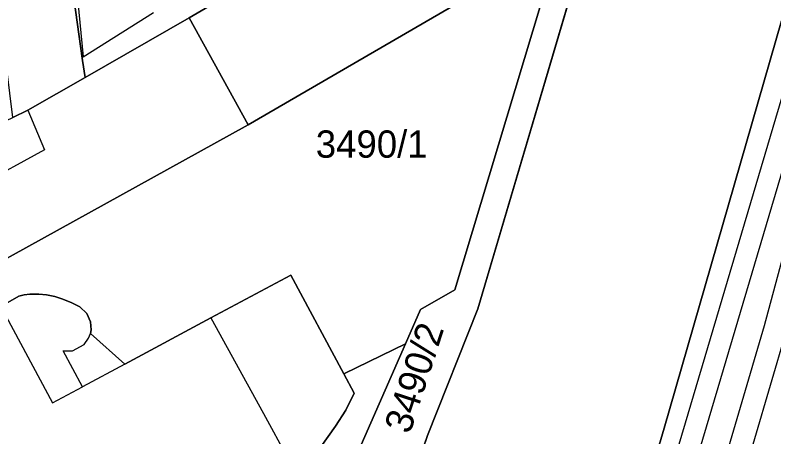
# Model space of a CAD drawing. Extents: x -264070 to -262271, y -1238894 to -1238141.
# Drawn here: x -262969 to -262913.5, y -1238330.2 to -1238299.3 of the extents above; entities that cross this region are included whole.
import ezdxf

# ---------------------------------------------------------------- set-up
doc = ezdxf.new("R2010")
doc.units = 0
for name, color, linetype in [('body_kn', 7, 'Continuous'), ('kladpar_druhypozemkov', 7, 'Continuous'), ('kladpar_hranice', 7, 'Continuous'), ('kladpar_parcelnecisla', 7, 'Continuous'), ('kladpar_plochy', 7, 'Continuous'), ('tarchy_linie', 7, 'Continuous'), ('zappar_hrandruhpozemk', 7, 'Continuous')]:
    doc.layers.add(name, color=color, linetype=linetype)

msp = doc.modelspace()

# ---------------------------------------------------------------- linework, layer by layer
at = {"layer": 'body_kn'}
for p, q in [((-262956.28, -1238299.54), (-262956.28, -1238299.54)), ((-262956.28, -1238299.54), (-262956.28, -1238299.54)), ((-262964.04, -1238302.41), (-262964.04, -1238302.41)), ((-262964.09, -1238302.68), (-262964.09, -1238302.68)), ((-262963.91, -1238303.91), (-262963.91, -1238303.91)), ((-262968.09, -1238306.3), (-262968.09, -1238306.3)), ((-262968.09, -1238306.3), (-262968.09, -1238306.3)), ((-262951.96, -1238307.39), (-262951.96, -1238307.39)), ((-262966.88, -1238309.21), (-262966.88, -1238309.21)), ((-262948.86, -1238318.38), (-262948.86, -1238318.38)), ((-262968.37, -1238319.82), (-262968.37, -1238319.82)), ((-262967.94, -1238319.79), (-262967.94, -1238319.79)), ((-262967.3, -1238319.78), (-262967.3, -1238319.78)), ((-262966.72, -1238319.84), (-262966.72, -1238319.84)), ((-262936.85, -1238319.47), (-262936.85, -1238319.47)), ((-262968.75, -1238319.94), (-262968.75, -1238319.94)), ((-262966.12, -1238319.96), (-262966.12, -1238319.96)), ((-262965.61, -1238320.12), (-262965.61, -1238320.12)), ((-262964.93, -1238320.38), (-262964.93, -1238320.38)), ((-262964.28, -1238320.71), (-262964.28, -1238320.71)), ((-262939.36, -1238320.91), (-262939.36, -1238320.91)), ((-262935.17, -1238320.85), (-262935.17, -1238320.85)), ((-262963.77, -1238321.19), (-262963.77, -1238321.19)), ((-262954.7, -1238321.52), (-262954.7, -1238321.52)), ((-262954.7, -1238321.52), (-262954.7, -1238321.52)), ((-262963.51, -1238321.8), (-262963.51, -1238321.8)), ((-262963.47, -1238322.4), (-262963.47, -1238322.4)), ((-262914.22, -1238322.11), (-262914.22, -1238322.11)), ((-262963.65, -1238323.01), (-262963.65, -1238323.01)), ((-262963.5, -1238322.66), (-262963.5, -1238322.66)), ((-262963.98, -1238323.46), (-262963.98, -1238323.46)), ((-262940.47, -1238323.43), (-262940.47, -1238323.43)), ((-262940.47, -1238323.43), (-262940.47, -1238323.43)), ((-262965.51, -1238323.93), (-262965.51, -1238323.93)), ((-262964.83, -1238323.92), (-262964.83, -1238323.92)), ((-262961, -1238324.9), (-262961, -1238324.9)), ((-262961, -1238324.9), (-262961, -1238324.9)), ((-262944.97, -1238325.62), (-262944.97, -1238325.62)), ((-262944.92, -1238325.59), (-262944.92, -1238325.59)), ((-262964.1, -1238326.57), (-262964.1, -1238326.57)), ((-262964.1, -1238326.57), (-262964.1, -1238326.57)), ((-262944.21, -1238327.04), (-262944.21, -1238327.04)), ((-262966.29, -1238327.74), (-262966.29, -1238327.74)), ((-262950.84, -1238328.52), (-262950.84, -1238328.52)), ((-262944.82, -1238328.28), (-262944.82, -1238328.28)), ((-262945.57, -1238329.45), (-262945.57, -1238329.45)), ((-262921.54, -1238329.59), (-262921.54, -1238329.59)), ((-262921.54, -1238329.59), (-262921.54, -1238329.59)), ((-262938.85, -1238330.13), (-262938.85, -1238330.13))]:
    msp.add_line(p, q, dxfattribs=at)
at = {"layer": 'kladpar_druhypozemkov'}
msp.add_line((-262942.7, -1238308.21), (-262942.7, -1238308.21), dxfattribs=at)
at = {"layer": 'kladpar_hranice'}
for points in [[(-262938.08, -1238472.48), (-262944.09, -1238459.15), (-262946.12, -1238456.17), (-262958.52, -1238431.77), (-262957.85, -1238431.45), (-262953.86, -1238429.77), (-262952.34, -1238428.93), (-262952.76, -1238406.47), (-262952.55, -1238394.64), (-262952.41, -1238386.72), (-262952.37, -1238384.66), (-262951.84, -1238381.85), (-262948.94, -1238366.42), (-262944.5, -1238346.95), (-262942.49, -1238340.81), (-262938.85, -1238330.13), (-262935.17, -1238320.85), (-262926.88, -1238292.79), (-262923.23, -1238282.93), (-262919.35, -1238266.96), (-262916.31, -1238256.88), (-262915.44, -1238253.09), (-262898.67, -1238252.06)], [(-262968.33, -1238254.83), (-262949, -1238253.8), (-262944.86, -1238253.68), (-262930.69, -1238253.19), (-262918.66, -1238258.85), (-262924.54, -1238281.74), (-262925.07, -1238283.77), (-262939.02, -1238290.14), (-262948.26, -1238294.83), (-262956.28, -1238299.54), (-262963.91, -1238303.91), (-262964.09, -1238302.68), (-262966.26, -1238287.03), (-262967.96, -1238277.86), (-262968.84, -1238254.94)], [(-262973.41, -1238255.92), (-262968.84, -1238254.94), (-262967.96, -1238277.86), (-262966.26, -1238287.03), (-262964.09, -1238302.68), (-262963.91, -1238303.91), (-262968.09, -1238306.3), (-262969.2, -1238306.85), (-262969.63, -1238303.27), (-262971.53, -1238287.56), (-262972.34, -1238277.67), (-262973.41, -1238255.92)], [(-262948.26, -1238294.83), (-262939.02, -1238290.14), (-262925.07, -1238283.77), (-262923.23, -1238282.93), (-262926.88, -1238292.79), (-262929.23, -1238294.16), (-262951.96, -1238307.39), (-262956.28, -1238299.54), (-262948.26, -1238294.83)], [(-262929.23, -1238294.16), (-262926.88, -1238292.79), (-262935.17, -1238320.85), (-262938.85, -1238330.13), (-262942.49, -1238340.81), (-262948.47, -1238344.14), (-262948.94, -1238344.39), (-262946.42, -1238336.99), (-262940.47, -1238323.43), (-262939.36, -1238320.91), (-262936.85, -1238319.47), (-262929.23, -1238294.16)], [(-262971.7, -1238318.29), (-262951.96, -1238307.39), (-262929.23, -1238294.16), (-262936.85, -1238319.47), (-262939.36, -1238320.91), (-262940.47, -1238323.43)], [(-262956.28, -1238299.54), (-262951.96, -1238307.39), (-262971.7, -1238318.29), (-262994.98, -1238331.39), (-262996.06, -1238332), (-262997.53, -1238329.35), (-262999.09, -1238326.59), (-263000.62, -1238323.85), (-262993.47, -1238319.94), (-262992.12, -1238319.17), (-262982.74, -1238313.95), (-262975.9, -1238310.15), (-262972.92, -1238308.72), (-262969.65, -1238307.07), (-262969.2, -1238306.85), (-262968.09, -1238306.3), (-262963.91, -1238303.91), (-262956.28, -1238299.54)], [(-262912.96, -1238299.77), (-262921.54, -1238329.59), (-262928.62, -1238353.76), (-262936.08, -1238387.45), (-262934.99, -1238433.06), (-262931.12, -1238447), (-262910.65, -1238485.29)], [(-262921.54, -1238329.59), (-262912.96, -1238299.77)], [(-262970.07, -1238320.69), (-262968.75, -1238319.94), (-262968.37, -1238319.82), (-262967.94, -1238319.79), (-262967.3, -1238319.78), (-262966.72, -1238319.84), (-262966.12, -1238319.96), (-262965.61, -1238320.12), (-262964.93, -1238320.38), (-262964.28, -1238320.71), (-262963.77, -1238321.19), (-262963.51, -1238321.8), (-262963.47, -1238322.4), (-262963.5, -1238322.66), (-262961, -1238324.9), (-262954.7, -1238321.52), (-262948.86, -1238318.38), (-262944.97, -1238325.62), (-262944.21, -1238327.04), (-262944.82, -1238328.28), (-262945.57, -1238329.45), (-262946.66, -1238330.95)], [(-262940.47, -1238323.43), (-262944.92, -1238325.59), (-262944.97, -1238325.62), (-262948.86, -1238318.38), (-262954.7, -1238321.52), (-262961, -1238324.9), (-262963.5, -1238322.66), (-262963.47, -1238322.4), (-262963.51, -1238321.8), (-262963.77, -1238321.19), (-262964.28, -1238320.71), (-262964.93, -1238320.38), (-262965.61, -1238320.12), (-262966.12, -1238319.96), (-262966.72, -1238319.84), (-262967.3, -1238319.78), (-262967.94, -1238319.79), (-262968.37, -1238319.82), (-262968.75, -1238319.94), (-262970.07, -1238320.69)], [(-262946.66, -1238330.95), (-262945.57, -1238329.45), (-262944.82, -1238328.28), (-262944.21, -1238327.04), (-262944.97, -1238325.62), (-262944.92, -1238325.59), (-262940.47, -1238323.43), (-262946.42, -1238336.99)], [(-262910.65, -1238485.29), (-262931.12, -1238447), (-262934.99, -1238433.06), (-262936.08, -1238387.45), (-262928.62, -1238353.76), (-262921.54, -1238329.59)]]:
    msp.add_lwpolyline(points, dxfattribs=at)
at = {"layer": 'kladpar_plochy'}
for p, q in [((-262964.09, -1238302.68), (-262966.26, -1238287.03)), ((-262935.17, -1238320.85), (-262926.88, -1238292.79)), ((-262948.26, -1238294.83), (-262956.28, -1238299.54)), ((-262956.28, -1238299.54), (-262963.91, -1238303.91)), ((-262912.96, -1238299.77), (-262921.54, -1238329.59)), ((-262963.91, -1238303.91), (-262964.09, -1238302.68)), ((-262938.85, -1238330.13), (-262935.17, -1238320.85)), ((-262921.54, -1238329.59), (-262928.62, -1238353.76)), ((-262942.49, -1238340.81), (-262938.85, -1238330.13))]:
    msp.add_line(p, q, dxfattribs=at)
for points in [[(-262973.41, -1238255.92), (-262968.84, -1238254.94), (-262967.96, -1238277.86), (-262966.26, -1238287.03), (-262964.09, -1238302.68), (-262963.91, -1238303.91), (-262968.09, -1238306.3), (-262969.2, -1238306.85), (-262969.63, -1238303.27), (-262971.53, -1238287.56), (-262972.34, -1238277.67)], [(-262948.26, -1238294.83), (-262939.02, -1238290.14), (-262925.07, -1238283.77), (-262923.23, -1238282.93), (-262926.88, -1238292.79), (-262929.23, -1238294.16), (-262951.96, -1238307.39), (-262956.28, -1238299.54)], [(-262929.23, -1238294.16), (-262926.88, -1238292.79), (-262935.17, -1238320.85), (-262938.85, -1238330.13), (-262942.49, -1238340.81), (-262948.47, -1238344.14), (-262948.94, -1238344.39), (-262946.42, -1238336.99), (-262940.47, -1238323.43), (-262939.36, -1238320.91), (-262936.85, -1238319.47)], [(-262956.28, -1238299.54), (-262951.96, -1238307.39), (-262971.7, -1238318.29), (-262994.98, -1238331.39), (-262996.06, -1238332), (-262997.53, -1238329.35), (-262999.09, -1238326.59), (-263000.62, -1238323.85), (-262993.47, -1238319.94), (-262992.12, -1238319.17), (-262982.74, -1238313.95), (-262975.9, -1238310.15), (-262972.92, -1238308.72), (-262969.65, -1238307.07), (-262969.2, -1238306.85), (-262968.09, -1238306.3), (-262963.91, -1238303.91)]]:
    msp.add_lwpolyline(points, close=True, dxfattribs=at)
for points in [[(-262971.7, -1238318.29), (-262951.96, -1238307.39), (-262929.23, -1238294.16), (-262936.85, -1238319.47), (-262939.36, -1238320.91), (-262940.47, -1238323.43), (-262944.92, -1238325.59), (-262944.97, -1238325.62), (-262948.86, -1238318.38), (-262954.7, -1238321.52), (-262961, -1238324.9), (-262963.5, -1238322.66), (-262963.47, -1238322.4), (-262963.51, -1238321.8), (-262963.77, -1238321.19), (-262964.28, -1238320.71), (-262964.93, -1238320.38), (-262965.61, -1238320.12), (-262966.12, -1238319.96), (-262966.72, -1238319.84), (-262967.3, -1238319.78), (-262967.94, -1238319.79), (-262968.37, -1238319.82), (-262968.75, -1238319.94), (-262970.07, -1238320.69)], [(-262910.65, -1238485.29), (-262931.12, -1238447), (-262934.99, -1238433.06), (-262936.08, -1238387.45), (-262928.62, -1238353.76), (-262921.54, -1238329.59), (-262912.96, -1238299.77)], [(-262970.07, -1238320.69), (-262968.75, -1238319.94), (-262968.37, -1238319.82), (-262967.94, -1238319.79), (-262967.3, -1238319.78), (-262966.72, -1238319.84), (-262966.12, -1238319.96), (-262965.61, -1238320.12), (-262964.93, -1238320.38), (-262964.28, -1238320.71), (-262963.77, -1238321.19), (-262963.51, -1238321.8), (-262963.47, -1238322.4), (-262963.5, -1238322.66), (-262961, -1238324.9), (-262954.7, -1238321.52), (-262948.86, -1238318.38), (-262944.97, -1238325.62), (-262944.21, -1238327.04), (-262944.82, -1238328.28), (-262945.57, -1238329.45), (-262946.66, -1238330.95)], [(-262946.66, -1238330.95), (-262945.57, -1238329.45), (-262944.82, -1238328.28), (-262944.21, -1238327.04), (-262944.97, -1238325.62), (-262944.92, -1238325.59), (-262940.47, -1238323.43), (-262946.42, -1238336.99)]]:
    msp.add_lwpolyline(points, dxfattribs=at)
at = {"layer": 'tarchy_linie'}
for points in [[(-262892.23, -1238250.77), (-262903.56, -1238282.44), (-262914.22, -1238322.11), (-262925.77, -1238361.47), (-262932, -1238411), (-262933.07, -1238420.81), (-262929.88, -1238445), (-262902, -1238490), (-262879.2, -1238520.11), (-262865.84, -1238538.82), (-262846.84, -1238581.58), (-262829.05, -1238624.25), (-262812.41, -1238667.65), (-262795.14, -1238711.11), (-262786, -1238738.54)], [(-262782.79, -1238737.49), (-262819.96, -1238648.88), (-262858.02, -1238549.05), (-262898.92, -1238470.7), (-262935.04, -1238410.22), (-262934.77, -1238396.84), (-262927.28, -1238359.37), (-262901.86, -1238273.51), (-262894.05, -1238251.13)], [(-262903.36, -1238490.94), (-262931.47, -1238445.57), (-262934.73, -1238420.82), (-262934.08, -1238414.85), (-262935.48, -1238412.48), (-262935.91, -1238394.66), (-262928.75, -1238358.85), (-262903.34, -1238273.03)], [(-262912.63, -1238322.56), (-262922.95, -1238357.72), (-262915.67, -1238357.53), (-262916.13, -1238359.08), (-262916.76, -1238361.2), (-262917.28, -1238362.92), (-262924.32, -1238363.13), (-262930.36, -1238411.19), (-262930.72, -1238414.44), (-262897.57, -1238469.94)]]:
    msp.add_lwpolyline(points, dxfattribs=at)
at = {"layer": 'zappar_hrandruhpozemk'}
for p, q in [((-262970.07, -1238320.69), (-262966.29, -1238327.74)), ((-262954.7, -1238321.52), (-262950.84, -1238328.52)), ((-262964.1, -1238326.57), (-262965.51, -1238323.93)), ((-262961, -1238324.9), (-262964.1, -1238326.57)), ((-262966.29, -1238327.74), (-262964.1, -1238326.57))]:
    msp.add_line(p, q, dxfattribs=at)
for points in [[(-262965.91, -1238283.27), (-262964.04, -1238302.41), (-262958.9, -1238299.16)], [(-262968.09, -1238306.3), (-262966.88, -1238309.21), (-262971.7, -1238311.86)], [(-262965.51, -1238323.93), (-262964.83, -1238323.92), (-262963.98, -1238323.46), (-262963.65, -1238323.01), (-262963.5, -1238322.66)], [(-262950.84, -1238328.52), (-262949.07, -1238331.78), (-262949.24, -1238332.04)]]:
    msp.add_lwpolyline(points, dxfattribs=at)

# ---------------------------------------------------------------- texts
at = {"layer": 'kladpar_parcelnecisla'}
msp.add_text('3490/1', height=2, dxfattribs=at).set_placement((-262947.024, -1238309.79))
msp.add_text('3490/2', height=2, rotation=72, dxfattribs=at).set_placement((-262940.146, -1238330.091))

doc.saveas('drawing.dxf')
